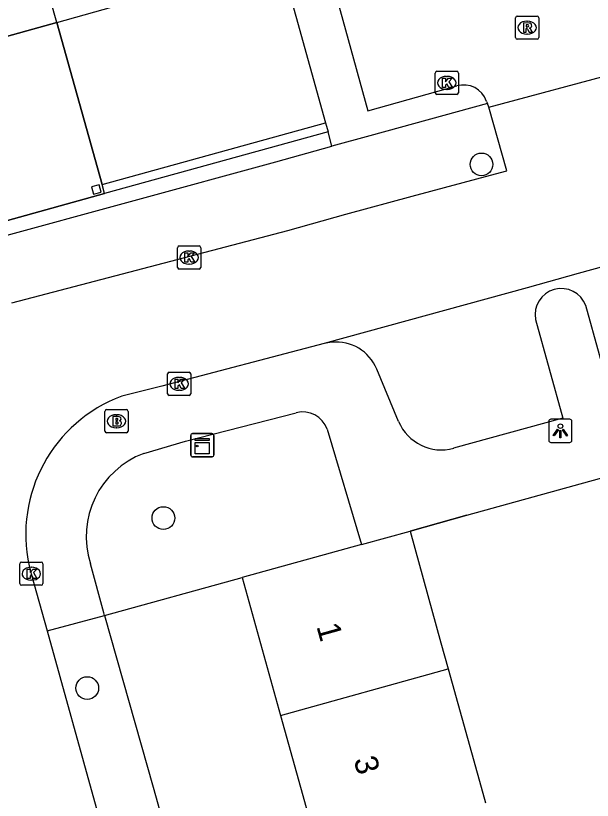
# Model space of a CAD drawing. Extents: x 159053 to 160041, y 380450 to 381422.
# Drawn here: x 159153.16 to 159178.04, y 380999.43 to 381033.3 of the extents above; entities that cross this region are included whole.
import ezdxf

# ---------------------------------------------------------------- set-up
doc = ezdxf.new("R2010")
doc.units = 0
for name, color, linetype in [('IMGEO_Boom', 7, 'Continuous'), ('IMGEO_Brandkraan', 7, 'Continuous'), ('IMGEO_Groenvoorziening', 7, 'Continuous'), ('IMGEO_Kast', 7, 'Continuous'), ('IMGEO_Kolk', 7, 'Continuous'), ('IMGEO_Lichtpunt', 7, 'Continuous'), ('IMGEO_Muur', 7, 'Continuous'), ('IMGEO_Pand', 7, 'Continuous'), ('IMGEO_Pand_nummerreeks', 7, 'Continuous'), ('IMGEO_Pand_overbouw', 7, 'Continuous'), ('IMGEO_Parkeervlak_open', 7, 'Continuous'), ('IMGEO_Rijbaan_lokaal_open', 7, 'Continuous'), ('IMGEO_Rioolput', 7, 'Continuous'), ('IMGEO_Voetpad_gesloten', 7, 'Continuous'), ('IMGEO_Voetpad_open', 7, 'Continuous')]:
    doc.layers.add(name, color=color, linetype=linetype)

msp = doc.modelspace()

# ---------------------------------------------------------------- linework, layer by layer
at = {"layer": 'IMGEO_Boom'}
for centre in [(159173.255, 381026.882), (159159.53, 381011.616), (159156.248, 381004.276)]:
    msp.add_circle(centre, 0.489, dxfattribs=at)
at = {"layer": 'IMGEO_Brandkraan'}
for p, q in [((159157.008, 381015.368), (159157.008, 381016.22)), ((159157.083, 381016.294), (159157.935, 381016.294)), ((159157.496, 381016.074), (159157.521, 381016.074)), ((159158.009, 381016.22), (159158.009, 381015.368)), ((159157.519, 381015.514), (159157.494, 381015.514)), ((159157.935, 381015.294), (159157.083, 381015.294))]:
    msp.add_line(p, q, dxfattribs=at)
for points in [[(159157.008, 381015.368), (159157.008, 381016.22)], [(159157.083, 381016.294), (159157.935, 381016.294)], [(159158.009, 381016.22), (159158.009, 381015.368)], [(159157.356, 381015.994), (159157.356, 381015.594), (159157.569, 381015.594)], [(159157.587, 381015.994), (159157.356, 381015.994)], [(159157.535, 381015.913), (159157.481, 381015.913), (159157.481, 381015.837)], [(159157.481, 381015.837), (159157.534, 381015.837)], [(159157.543, 381015.761), (159157.481, 381015.761), (159157.481, 381015.68)], [(159157.481, 381015.68), (159157.543, 381015.68)], [(159157.935, 381015.294), (159157.083, 381015.294)]]:
    msp.add_lwpolyline(points, dxfattribs=at)
for centre, radius, start, end in [((159157.085, 381016.218), 0.0765, 91.552, 178.448), ((159157.085, 381016.218), 0.0765, 91.552, 178.448), ((159157.933, 381016.218), 0.0765, 1.552, 88.448), ((159157.933, 381016.218), 0.0765, 1.552, 88.448), ((159157.536, 381015.875), 0.0379, 267.8285, 90.9355), ((159157.544, 381015.72), 0.0404, 269.8759, 90.5077), ((159157.591, 381015.849), 0.145, 59.4692, 91.5367), ((159157.616, 381015.896), 0.0922, 285.5137, 58.1501), ((159157.621, 381015.704), 0.105, 301.3115, 78.989), ((159157.575, 381015.845), 0.251, 268.6676, 293.5347), ((159157.085, 381015.37), 0.0765, 181.552, 268.448), ((159157.085, 381015.37), 0.0765, 181.552, 268.448), ((159157.933, 381015.37), 0.0765, 271.552, 358.448), ((159157.933, 381015.37), 0.0765, 271.552, 358.448)]:
    msp.add_arc(centre, radius, start, end, dxfattribs=at)
for centre, major_axis, ratio, start_param, end_param in [((159157.495, 381015.794), (-0.387, 0.002), 0.722429, 4.712389, 7.853982), ((159157.52, 381015.794), (-0.39, 0.002), 0.717154, 1.570796, 4.712389)]:
    msp.add_ellipse(centre, major_axis=major_axis, ratio=ratio, start_param=start_param, end_param=end_param, dxfattribs=at)
at = {"layer": 'IMGEO_Groenvoorziening'}
msp.add_lwpolyline([(159156.992, 381007.402), (159162.926, 381009.043)], dxfattribs=at)
at = {"layer": 'IMGEO_Kast'}
for p, q in [((159160.713, 381014.334), (159160.713, 381015.175)), ((159160.713, 381015.175), (159160.713, 381014.334)), ((159160.788, 381015.259), (159161.629, 381015.259)), ((159161.629, 381015.259), (159160.788, 381015.259)), ((159161.713, 381015.184), (159161.713, 381014.343)), ((159161.713, 381014.343), (159161.713, 381015.184)), ((159161.638, 381014.259), (159160.797, 381014.259)), ((159160.797, 381014.259), (159161.638, 381014.259))]:
    msp.add_line(p, q, dxfattribs=at)
for points in [[(159160.908, 381015.049), (159161.508, 381015.049), (159161.508, 381014.964), (159160.908, 381014.964), (159160.908, 381015.049)], [(159160.908, 381014.874), (159161.508, 381014.874), (159161.508, 381014.385), (159160.908, 381014.385), (159160.908, 381014.874)]]:
    msp.add_lwpolyline(points, dxfattribs=at)
msp.add_circle((159160.992, 381014.723), 0.0377, dxfattribs=at)
for centre, start, end in [((159160.791, 381015.181), 92.4484, 184.2845), ((159160.791, 381015.181), 92.4484, 184.2845), ((159161.635, 381015.181), 2.4484, 94.2845), ((159161.635, 381015.181), 2.4484, 94.2845), ((159160.791, 381014.337), 182.4484, 274.2845), ((159160.791, 381014.337), 182.4484, 274.2845), ((159161.635, 381014.337), 272.4484, 4.2845), ((159161.635, 381014.337), 272.4484, 4.2845)]:
    msp.add_arc(centre, 0.0779, start, end, dxfattribs=at)
at = {"layer": 'IMGEO_Kolk'}
for p, q in [((159171.258, 381029.974), (159171.258, 381030.826)), ((159171.333, 381030.9), (159172.185, 381030.9)), ((159171.746, 381030.68), (159171.771, 381030.68)), ((159172.259, 381030.826), (159172.259, 381029.974)), ((159171.769, 381030.12), (159171.744, 381030.12)), ((159172.185, 381029.9), (159171.333, 381029.9)), ((159160.142, 381022.434), (159160.142, 381023.286)), ((159160.217, 381023.36), (159161.069, 381023.36)), ((159161.143, 381023.286), (159161.143, 381022.434)), ((159160.63, 381023.14), (159160.655, 381023.14)), ((159160.653, 381022.58), (159160.628, 381022.58)), ((159161.069, 381022.36), (159160.217, 381022.36)), ((159159.713, 381016.982), (159159.713, 381017.834)), ((159159.788, 381017.908), (159160.64, 381017.908)), ((159160.714, 381017.834), (159160.714, 381016.982)), ((159160.201, 381017.688), (159160.226, 381017.688)), ((159160.224, 381017.128), (159160.199, 381017.128)), ((159160.64, 381016.908), (159159.788, 381016.908)), ((159153.334, 381008.786), (159153.334, 381009.638)), ((159153.409, 381009.712), (159154.261, 381009.712)), ((159154.335, 381009.638), (159154.335, 381008.786)), ((159153.822, 381009.492), (159153.847, 381009.492)), ((159154.261, 381008.712), (159153.409, 381008.712)), ((159153.845, 381008.932), (159153.82, 381008.932))]:
    msp.add_line(p, q, dxfattribs=at)
for points in [[(159171.258, 381029.974), (159171.258, 381030.826)], [(159171.333, 381030.9), (159172.185, 381030.9)], [(159172.259, 381030.826), (159172.259, 381029.974)], [(159171.579, 381030.6), (159171.702, 381030.6), (159171.702, 381030.449), (159171.832, 381030.6), (159171.996, 381030.6), (159171.85, 381030.449), (159172.003, 381030.2), (159171.851, 381030.2), (159171.766, 381030.364), (159171.702, 381030.297), (159171.702, 381030.2), (159171.579, 381030.2), (159171.579, 381030.6)], [(159172.185, 381029.9), (159171.333, 381029.9)], [(159160.142, 381022.434), (159160.142, 381023.286)], [(159160.217, 381023.36), (159161.069, 381023.36)], [(159161.143, 381023.286), (159161.143, 381022.434)], [(159160.463, 381023.06), (159160.586, 381023.06), (159160.586, 381022.909), (159160.716, 381023.06), (159160.88, 381023.06), (159160.734, 381022.909), (159160.887, 381022.66), (159160.735, 381022.66), (159160.65, 381022.824), (159160.586, 381022.757), (159160.586, 381022.66), (159160.463, 381022.66), (159160.463, 381023.06)], [(159161.069, 381022.36), (159160.217, 381022.36)], [(159159.713, 381016.982), (159159.713, 381017.834)], [(159159.788, 381017.908), (159160.64, 381017.908)], [(159160.714, 381017.834), (159160.714, 381016.982)], [(159160.034, 381017.608), (159160.157, 381017.608), (159160.157, 381017.457), (159160.287, 381017.608), (159160.451, 381017.608), (159160.305, 381017.457), (159160.458, 381017.208), (159160.306, 381017.208), (159160.221, 381017.372), (159160.157, 381017.305), (159160.157, 381017.208), (159160.034, 381017.208), (159160.034, 381017.608)], [(159160.64, 381016.908), (159159.788, 381016.908)], [(159153.334, 381008.786), (159153.334, 381009.638)], [(159153.409, 381009.712), (159154.261, 381009.712)], [(159154.335, 381009.638), (159154.335, 381008.786)], [(159153.655, 381009.412), (159153.778, 381009.412), (159153.778, 381009.261), (159153.908, 381009.412), (159154.072, 381009.412), (159153.926, 381009.261), (159154.079, 381009.012), (159153.927, 381009.012), (159153.842, 381009.176), (159153.778, 381009.109), (159153.778, 381009.012), (159153.655, 381009.012), (159153.655, 381009.412)], [(159154.261, 381008.712), (159153.409, 381008.712)]]:
    msp.add_lwpolyline(points, dxfattribs=at)
for centre, start, end in [((159171.335, 381030.824), 91.552, 178.448), ((159171.335, 381030.824), 91.552, 178.448), ((159172.183, 381030.824), 1.552, 88.448), ((159172.183, 381030.824), 1.552, 88.448), ((159171.335, 381029.976), 181.552, 268.448), ((159171.335, 381029.976), 181.552, 268.448), ((159172.183, 381029.976), 271.552, 358.448), ((159172.183, 381029.976), 271.552, 358.448), ((159160.219, 381023.284), 91.552, 178.448), ((159160.219, 381023.284), 91.552, 178.448), ((159161.067, 381023.284), 1.552, 88.448), ((159161.067, 381023.284), 1.552, 88.448), ((159160.219, 381022.436), 181.552, 268.448), ((159160.219, 381022.436), 181.552, 268.448), ((159161.067, 381022.436), 271.552, 358.448), ((159161.067, 381022.436), 271.552, 358.448), ((159159.79, 381017.832), 91.552, 178.448), ((159159.79, 381017.832), 91.552, 178.448), ((159160.638, 381017.832), 1.552, 88.448), ((159160.638, 381017.832), 1.552, 88.448), ((159159.79, 381016.984), 181.552, 268.448), ((159159.79, 381016.984), 181.552, 268.448), ((159160.638, 381016.984), 271.552, 358.448), ((159160.638, 381016.984), 271.552, 358.448), ((159153.411, 381009.636), 91.552, 178.448), ((159153.411, 381009.636), 91.552, 178.448), ((159154.259, 381009.636), 1.552, 88.448), ((159154.259, 381009.636), 1.552, 88.448), ((159153.411, 381008.788), 181.552, 268.448), ((159153.411, 381008.788), 181.552, 268.448), ((159154.259, 381008.788), 271.552, 358.448), ((159154.259, 381008.788), 271.552, 358.448)]:
    msp.add_arc(centre, 0.0765, start, end, dxfattribs=at)
for centre, major_axis, ratio, start_param, end_param in [((159171.745, 381030.4), (-0.387, 0.002), 0.722429, 4.712389, 7.853982), ((159171.77, 381030.4), (-0.39, 0.002), 0.717154, 1.570796, 4.712389), ((159160.629, 381022.86), (-0.387, 0.002), 0.722429, 4.712389, 7.853982), ((159160.654, 381022.86), (-0.39, 0.002), 0.717154, 1.570796, 4.712389), ((159160.2, 381017.408), (-0.387, 0.002), 0.722429, 4.712389, 7.853982), ((159160.225, 381017.408), (-0.39, 0.002), 0.717154, 1.570796, 4.712389), ((159153.821, 381009.212), (-0.387, 0.002), 0.722429, 4.712389, 7.853982), ((159153.846, 381009.212), (-0.39, 0.002), 0.717154, 1.570796, 4.712389)]:
    msp.add_ellipse(centre, major_axis=major_axis, ratio=ratio, start_param=start_param, end_param=end_param, dxfattribs=at)
at = {"layer": 'IMGEO_Lichtpunt'}
for p, q in [((159176.16, 381015.783), (159176.16, 381014.976)), ((159176.16, 381015.783), (159176.16, 381014.976)), ((159177.062, 381015.878), (159176.254, 381015.878)), ((159177.062, 381015.878), (159176.254, 381015.878)), ((159177.156, 381014.976), (159177.156, 381015.783)), ((159177.156, 381014.976), (159177.156, 381015.783)), ((159176.254, 381014.882), (159177.062, 381014.882)), ((159176.254, 381014.882), (159177.062, 381014.882))]:
    msp.add_line(p, q, dxfattribs=at)
for points in [[(159176.534, 381015.447), (159176.573, 381015.419), (159176.385, 381015.157), (159176.347, 381015.184), (159176.534, 381015.447)], [(159176.636, 381015.399), (159176.683, 381015.399), (159176.683, 381015.077), (159176.636, 381015.077), (159176.636, 381015.399)], [(159176.746, 381015.419), (159176.784, 381015.446), (159176.971, 381015.184), (159176.932, 381015.156), (159176.746, 381015.419)]]:
    msp.add_lwpolyline(points, dxfattribs=at)
msp.add_circle((159176.659, 381015.581), 0.0994, dxfattribs=at)
for centre, start, end in [((159176.254, 381015.783), 90, 180), ((159176.254, 381015.783), 90, 180), ((159177.062, 381015.783), 0, 90), ((159177.062, 381015.783), 0, 90), ((159176.254, 381014.976), 180, 270), ((159176.254, 381014.976), 180, 270), ((159177.062, 381014.976), 270, 0), ((159177.062, 381014.976), 270, 360)]:
    msp.add_arc(centre, 0.0946, start, end, dxfattribs=at)
at = {"layer": 'IMGEO_Muur'}
for points in [[(159156.886, 381026.013), (159166.528, 381028.682)], [(159166.528, 381028.682), (159166.634, 381028.292)], [(159166.634, 381028.292), (159156.996, 381025.619)], [(159156.996, 381025.619), (159156.886, 381026.013)], [(159172.63, 381011.734), (159170.174, 381011.046)]]:
    msp.add_lwpolyline(points, dxfattribs=at)
at = {"layer": 'IMGEO_Pand'}
for points in [[(159154.93, 381033.002), (159154.845, 381033.308), (159153.496, 381038.174)], [(159136.451, 381027.87), (159154.93, 381033.002)], [(159156.76, 381026.003), (159156.429, 381025.913), (159156.517, 381025.592), (159156.847, 381025.682), (159156.76, 381026.003)], [(159168.074, 381010.466), (159170.174, 381011.046)], [(159170.174, 381011.046), (159171.506, 381006.227), (159171.819, 381005.105)], [(159168.074, 381010.466), (159162.926, 381009.043)], [(159162.926, 381009.043), (159164.586, 381003.089)], [(159164.586, 381003.089), (159171.819, 381005.105)], [(159171.819, 381005.105), (159173.243, 381000), (159173.431, 380999.326)], [(159164.586, 381003.089), (159165.447, 381000), (159166.197, 380997.31)]]:
    msp.add_lwpolyline(points, dxfattribs=at)
at = {"layer": 'IMGEO_Pand_overbouw'}
msp.add_lwpolyline([(159154.93, 381033.002), (159136.451, 381027.87), (159138.482, 381020.478), (159156.996, 381025.619), (159156.886, 381026.013)], close=True, dxfattribs=at)
at = {"layer": 'IMGEO_Parkeervlak_open'}
msp.add_lwpolyline([(159156.996, 381025.619), (159138.482, 381020.478), (159136.451, 381027.87)], dxfattribs=at)
at = {"layer": 'IMGEO_Rijbaan_lokaal_open'}
for points in [[(159166.428, 381036.194), (159168.355, 381029.191), (159172.192, 381030.266)], [(159173.575, 381029.346), (159179.251, 381030.872)], [(159152.987, 381020.903), (159155.684, 381021.614), (159164.898, 381024.021), (159167.403, 381024.731), (159170.266, 381025.505), (159173.866, 381026.477), (159174.344, 381026.606), (159173.575, 381029.346)], [(159173.471, 381029.603), (159173.509, 381029.51)], [(159173.575, 381029.346), (159173.509, 381029.51)], [(159192.954, 381026.451), (159177.423, 381022.165), (159175.225, 381021.559), (159166.474, 381019.144)], [(159166.474, 381019.144), (159159.467, 381017.305), (159157.733, 381016.876)], [(159153.742, 381009.555), (159153.835, 381009.212), (159154.517, 381006.75)], [(159154.517, 381006.75), (159158.743, 380991.499), (159163.406, 380974.649), (159165.469, 380967.213)]]:
    msp.add_lwpolyline(points, dxfattribs=at)
for centre, radius, start, end in [((159172.494, 381029.283), 1.028, 18.1218, 107.0761), ((159159.955, 381010.917), 6.36, 110.445, 192.3615)]:
    msp.add_arc(centre, radius, start, end, dxfattribs=at)
at = {"layer": 'IMGEO_Rioolput'}
for p, q in [((159174.725, 381032.359), (159174.725, 381033.211)), ((159174.8, 381033.285), (159175.652, 381033.285)), ((159175.213, 381033.065), (159175.238, 381033.065)), ((159175.726, 381033.211), (159175.726, 381032.359)), ((159175.236, 381032.505), (159175.211, 381032.505)), ((159175.652, 381032.285), (159174.8, 381032.285))]:
    msp.add_line(p, q, dxfattribs=at)
for points in [[(159174.725, 381032.359), (159174.725, 381033.211)], [(159174.8, 381033.285), (159175.652, 381033.285)], [(159175.726, 381033.211), (159175.726, 381032.359)], [(159175.314, 381032.983), (159175.062, 381032.985), (159175.062, 381032.585)], [(159175.062, 381032.585), (159175.186, 381032.585), (159175.186, 381032.747), (159175.197, 381032.747)], [(159175.24, 381032.904), (159175.186, 381032.904), (159175.186, 381032.823)], [(159175.186, 381032.823), (159175.238, 381032.823)], [(159175.244, 381032.718), (159175.315, 381032.585), (159175.455, 381032.585), (159175.39, 381032.711)], [(159175.652, 381032.285), (159174.8, 381032.285)]]:
    msp.add_lwpolyline(points, dxfattribs=at)
for centre, radius, start, end in [((159174.802, 381033.209), 0.0765, 91.552, 178.448), ((159174.802, 381033.209), 0.0765, 91.552, 178.448), ((159175.65, 381033.209), 0.0765, 1.552, 88.448), ((159175.65, 381033.209), 0.0765, 1.552, 88.448), ((159175.196, 381032.694), 0.0533, 26.0293, 88.6989), ((159175.222, 381033.012), 0.19, 274.7715, 282.9687), ((159175.246, 381032.808), 0.0964, 77.0061, 93.1865), ((159175.26, 381032.865), 0.0378, 276.6634, 79.6772), ((159175.313, 381032.873), 0.109, 350.3612, 89.416), ((159175.311, 381032.873), 0.112, 277.5842, 350.9817), ((159175.295, 381032.658), 0.108, 29.5134, 73.7905), ((159174.802, 381032.361), 0.0765, 181.552, 268.448), ((159174.802, 381032.361), 0.0765, 181.552, 268.448), ((159175.65, 381032.361), 0.0765, 271.552, 358.448), ((159175.65, 381032.361), 0.0765, 271.552, 358.448)]:
    msp.add_arc(centre, radius, start, end, dxfattribs=at)
for centre, major_axis, ratio, start_param, end_param in [((159175.212, 381032.785), (-0.387, 0.002), 0.722429, 4.712389, 7.853982), ((159175.237, 381032.785), (-0.39, 0.002), 0.717154, 1.570796, 4.712389)]:
    msp.add_ellipse(centre, major_axis=major_axis, ratio=ratio, start_param=start_param, end_param=end_param, dxfattribs=at)
at = {"layer": 'IMGEO_Voetpad_gesloten'}
for points in [[(159154.93, 381033.002), (159164.567, 381035.719)], [(159164.567, 381035.719), (159166.528, 381028.682)], [(159154.93, 381033.002), (159156.886, 381026.013)]]:
    msp.add_lwpolyline(points, dxfattribs=at)
at = {"layer": 'IMGEO_Voetpad_open'}
for points in [[(159173.509, 381029.51), (159168.442, 381028.114), (159166.805, 381027.663)], [(159166.805, 381027.663), (159166.634, 381028.292)], [(159152.148, 381023.648), (159164.389, 381026.998), (159166.805, 381027.663)], [(159191.237, 381019.922), (159178.929, 381016.526), (159177.754, 381020.787)], [(159175.585, 381020.189), (159176.76, 381015.927), (159172.055, 381014.629)], [(159166.803, 381019.204), (159166.474, 381019.144)], [(159169.677, 381015.786), (159168.735, 381018.045)], [(159158.683, 381014.406), (159160.491, 381014.928), (159165.262, 381016.155)], [(159166.592, 381015.45), (159168.074, 381010.466)], [(159170.174, 381011.046), (159172.63, 381011.734), (159181.211, 381014.117)], [(159156.992, 381007.402), (159156.959, 381007.517), (159156.384, 381009.645)], [(159154.517, 381006.75), (159156.992, 381007.402)], [(159156.992, 381007.402), (159159.094, 381000), (159181.394, 380920.15)]]:
    msp.add_lwpolyline(points, dxfattribs=at)
for centre, radius, start, end in [((159176.696, 381020.392), 1.129, 20.4615, 190.3659), ((159166.99, 381017.325), 1.888, 22.4061, 95.6751), ((159165.558, 381015.106), 1.09, 18.4123, 105.7338), ((159171.522, 381016.555), 1.998, 202.6271, 285.4831), ((159160.044, 381010.813), 3.842, 110.7518, 197.6981)]:
    msp.add_arc(centre, radius, start, end, dxfattribs=at)

# ---------------------------------------------------------------- texts
at = {"layer": 'IMGEO_Pand_nummerreeks'}
for s, p in [('1', (159166.128, 381006.941)), ('3', (159167.733, 381001.185))]:
    msp.add_text(s, height=1, rotation=285.5766, dxfattribs=at).set_placement(p)

doc.saveas('drawing.dxf')
